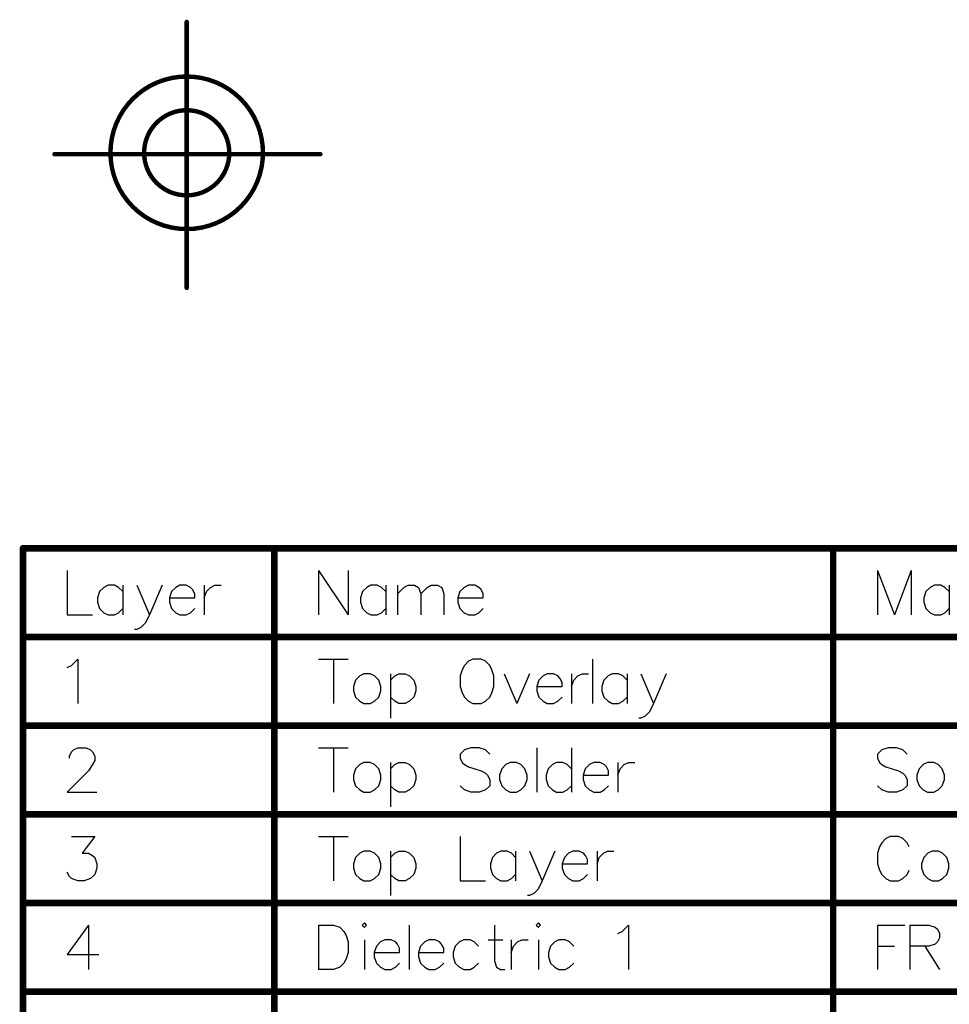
# Model space of a CAD drawing. Header units: millimetres. Extents: x 138 to 555, y 26 to 334.
# Tile 708 of 713: x 384 to 426, y 289 to 334. Entities that reach past the tile are written whole.
import ezdxf

# ---------------------------------------------------------------- set-up
doc = ezdxf.new("R2010")
doc.units = ezdxf.units.MM
for name, color, linetype in [('DrillDrawing', 1, 'Continuous'), ('Mechanical2', 216, 'Continuous'), ('MultiLayer', 9, 'Continuous')]:
    doc.layers.add(name, color=color, linetype=linetype)

msp = doc.modelspace()

# ---------------------------------------------------------------- linework, layer by layer
at = {"layer": 'DrillDrawing'}
for p, q in [((386.433, 308.725), (386.433, 306.726)), ((397.774, 308.725), (397.774, 306.726)), ((397.774, 308.725), (399.107, 306.726)), ((399.107, 308.725), (399.107, 306.726)), ((422.998, 308.725), (422.998, 306.726)), ((422.998, 308.725), (423.76, 306.726)), ((424.522, 308.725), (423.76, 306.726)), ((424.522, 308.725), (424.522, 306.726)), ((388.08, 307.964), (387.889, 307.773)), ((388.27, 308.059), (388.08, 307.964)), ((388.556, 308.059), (388.27, 308.059)), ((388.746, 307.964), (388.556, 308.059)), ((388.937, 307.773), (388.746, 307.964)), ((388.937, 308.059), (388.937, 306.726)), ((389.565, 308.059), (390.137, 306.726)), ((390.708, 308.059), (390.137, 306.726)), ((391.327, 307.964), (391.136, 307.773)), ((391.517, 308.059), (391.327, 307.964)), ((391.803, 308.059), (391.517, 308.059)), ((391.993, 307.964), (391.803, 308.059)), ((392.089, 307.868), (391.993, 307.964)), ((392.612, 308.059), (392.612, 306.726)), ((392.707, 307.773), (392.898, 307.964)), ((392.898, 307.964), (393.088, 308.059)), ((393.088, 308.059), (393.374, 308.059)), ((399.945, 307.964), (399.755, 307.773)), ((400.135, 308.059), (399.945, 307.964)), ((400.421, 308.059), (400.135, 308.059)), ((400.612, 307.964), (400.421, 308.059)), ((400.802, 307.773), (400.612, 307.964)), ((400.802, 308.059), (400.802, 306.726)), ((401.335, 308.059), (401.335, 306.726)), ((401.335, 307.678), (401.621, 307.964)), ((401.621, 307.964), (401.811, 308.059)), ((401.811, 308.059), (402.097, 308.059)), ((402.097, 308.059), (402.287, 307.964)), ((402.287, 307.964), (402.383, 307.678)), ((402.383, 307.678), (402.668, 307.964)), ((402.668, 307.964), (402.859, 308.059)), ((402.859, 308.059), (403.144, 308.059)), ((403.144, 308.059), (403.335, 307.964)), ((403.335, 307.964), (403.43, 307.678)), ((404.344, 307.964), (404.154, 307.773)), ((404.534, 308.059), (404.344, 307.964)), ((404.82, 308.059), (404.534, 308.059)), ((405.011, 307.964), (404.82, 308.059)), ((405.106, 307.868), (405.011, 307.964)), ((425.379, 307.964), (425.188, 307.773)), ((425.569, 308.059), (425.379, 307.964)), ((425.855, 308.059), (425.569, 308.059)), ((426.045, 307.964), (425.855, 308.059)), ((426.236, 307.773), (426.045, 307.964)), ((426.236, 308.059), (426.236, 306.726)), ((387.889, 307.773), (387.794, 307.488)), ((387.794, 307.488), (387.794, 307.297)), ((391.136, 307.773), (391.041, 307.488)), ((391.041, 307.488), (392.184, 307.488)), ((391.041, 307.488), (391.041, 307.297)), ((392.184, 307.678), (392.089, 307.868)), ((392.184, 307.488), (392.184, 307.678)), ((392.612, 307.488), (392.707, 307.773)), ((399.755, 307.773), (399.659, 307.488)), ((399.659, 307.488), (399.659, 307.297)), ((402.383, 307.678), (402.383, 306.726)), ((403.43, 307.678), (403.43, 306.726)), ((404.154, 307.773), (404.058, 307.488)), ((404.058, 307.488), (405.201, 307.488)), ((404.058, 307.488), (404.058, 307.297)), ((405.201, 307.678), (405.106, 307.868)), ((405.201, 307.488), (405.201, 307.678)), ((425.188, 307.773), (425.093, 307.488)), ((425.093, 307.488), (425.093, 307.297)), ((387.794, 307.297), (387.889, 307.011)), ((387.889, 307.011), (388.08, 306.821)), ((388.746, 306.821), (388.937, 307.011)), ((391.041, 307.297), (391.136, 307.011)), ((391.136, 307.011), (391.327, 306.821)), ((391.993, 306.821), (392.184, 307.011)), ((399.659, 307.297), (399.755, 307.011)), ((399.755, 307.011), (399.945, 306.821)), ((400.612, 306.821), (400.802, 307.011)), ((404.058, 307.297), (404.154, 307.011)), ((404.154, 307.011), (404.344, 306.821)), ((405.011, 306.821), (405.201, 307.011)), ((425.093, 307.297), (425.188, 307.011)), ((425.188, 307.011), (425.379, 306.821)), ((426.045, 306.821), (426.236, 307.011)), ((386.433, 306.726), (387.575, 306.726)), ((388.08, 306.821), (388.27, 306.726)), ((388.27, 306.726), (388.556, 306.726)), ((388.556, 306.726), (388.746, 306.821)), ((390.137, 306.726), (389.946, 306.345)), ((391.327, 306.821), (391.517, 306.726)), ((391.517, 306.726), (391.803, 306.726)), ((391.803, 306.726), (391.993, 306.821)), ((399.945, 306.821), (400.135, 306.726)), ((400.135, 306.726), (400.421, 306.726)), ((400.421, 306.726), (400.612, 306.821)), ((404.344, 306.821), (404.534, 306.726)), ((404.534, 306.726), (404.82, 306.726)), ((404.82, 306.726), (405.011, 306.821)), ((425.379, 306.821), (425.569, 306.726)), ((425.569, 306.726), (425.855, 306.726)), ((425.855, 306.726), (426.045, 306.821)), ((389.756, 306.155), (389.565, 306.059)), ((389.946, 306.345), (389.756, 306.155)), ((389.565, 306.059), (389.47, 306.059)), ((386.433, 304.345), (386.623, 304.44)), ((386.623, 304.44), (386.909, 304.725)), ((386.909, 304.725), (386.909, 302.726)), ((397.774, 304.725), (399.107, 304.725)), ((398.441, 304.725), (398.441, 302.726)), ((404.354, 304.44), (404.258, 304.249)), ((404.544, 304.63), (404.354, 304.44)), ((404.734, 304.725), (404.544, 304.63)), ((405.115, 304.725), (404.734, 304.725)), ((405.306, 304.63), (405.115, 304.725)), ((405.496, 304.44), (405.306, 304.63)), ((405.591, 304.249), (405.496, 304.44)), ((410.133, 304.725), (410.133, 302.726)), ((399.631, 303.964), (399.44, 303.773)), ((399.821, 304.059), (399.631, 303.964)), ((400.107, 304.059), (399.821, 304.059)), ((400.297, 303.964), (400.107, 304.059)), ((400.488, 303.773), (400.297, 303.964)), ((401.021, 304.059), (401.021, 302.059)), ((401.021, 303.773), (401.211, 303.964)), ((401.211, 303.964), (401.402, 304.059)), ((401.402, 304.059), (401.687, 304.059)), ((401.687, 304.059), (401.878, 303.964)), ((401.878, 303.964), (402.068, 303.773)), ((404.258, 304.249), (404.163, 303.964)), ((404.163, 303.964), (404.163, 303.488)), ((405.687, 303.964), (405.591, 304.249)), ((405.687, 303.488), (405.687, 303.964)), ((406.153, 304.059), (406.724, 302.726)), ((407.296, 304.059), (406.724, 302.726)), ((407.905, 303.964), (407.715, 303.773)), ((408.096, 304.059), (407.905, 303.964)), ((408.381, 304.059), (408.096, 304.059)), ((408.572, 303.964), (408.381, 304.059)), ((408.667, 303.868), (408.572, 303.964)), ((409.191, 304.059), (409.191, 302.726)), ((409.286, 303.773), (409.476, 303.964)), ((409.476, 303.964), (409.667, 304.059)), ((409.667, 304.059), (409.952, 304.059)), ((410.838, 303.964), (410.647, 303.773)), ((411.028, 304.059), (410.838, 303.964)), ((411.314, 304.059), (411.028, 304.059)), ((411.504, 303.964), (411.314, 304.059)), ((411.695, 303.773), (411.504, 303.964)), ((411.695, 304.059), (411.695, 302.726)), ((412.323, 304.059), (412.895, 302.726)), ((413.466, 304.059), (412.895, 302.726)), ((399.44, 303.773), (399.345, 303.488)), ((399.345, 303.488), (399.345, 303.297)), ((400.583, 303.488), (400.488, 303.773)), ((400.583, 303.297), (400.583, 303.488)), ((402.068, 303.773), (402.164, 303.488)), ((402.164, 303.488), (402.164, 303.297)), ((404.163, 303.488), (404.258, 303.202)), ((405.591, 303.202), (405.687, 303.488)), ((407.715, 303.773), (407.62, 303.488)), ((407.62, 303.488), (408.762, 303.488)), ((407.62, 303.488), (407.62, 303.297)), ((408.762, 303.678), (408.667, 303.868)), ((408.762, 303.488), (408.762, 303.678)), ((409.191, 303.488), (409.286, 303.773)), ((410.647, 303.773), (410.552, 303.488)), ((410.552, 303.488), (410.552, 303.297)), ((399.345, 303.297), (399.44, 303.011)), ((399.44, 303.011), (399.631, 302.821)), ((400.297, 302.821), (400.488, 303.011)), ((400.488, 303.011), (400.583, 303.297)), ((401.211, 302.821), (401.021, 303.011)), ((402.068, 303.011), (401.878, 302.821)), ((402.164, 303.297), (402.068, 303.011)), ((404.258, 303.202), (404.354, 303.011)), ((404.354, 303.011), (404.544, 302.821)), ((405.306, 302.821), (405.496, 303.011)), ((405.496, 303.011), (405.591, 303.202)), ((407.62, 303.297), (407.715, 303.011)), ((407.715, 303.011), (407.905, 302.821)), ((408.572, 302.821), (408.762, 303.011)), ((410.552, 303.297), (410.647, 303.011)), ((410.647, 303.011), (410.838, 302.821)), ((411.504, 302.821), (411.695, 303.011)), ((399.631, 302.821), (399.821, 302.726)), ((399.821, 302.726), (400.107, 302.726)), ((400.107, 302.726), (400.297, 302.821)), ((401.402, 302.726), (401.211, 302.821)), ((401.687, 302.726), (401.402, 302.726)), ((401.878, 302.821), (401.687, 302.726)), ((404.544, 302.821), (404.734, 302.726)), ((404.734, 302.726), (405.115, 302.726)), ((405.115, 302.726), (405.306, 302.821)), ((407.905, 302.821), (408.096, 302.726)), ((408.096, 302.726), (408.381, 302.726)), ((408.381, 302.726), (408.572, 302.821)), ((410.838, 302.821), (411.028, 302.726)), ((411.028, 302.726), (411.314, 302.726)), ((411.314, 302.726), (411.504, 302.821)), ((412.895, 302.726), (412.704, 302.345)), ((412.514, 302.155), (412.323, 302.059)), ((412.704, 302.345), (412.514, 302.155)), ((412.323, 302.059), (412.228, 302.059)), ((386.528, 300.345), (386.623, 300.535)), ((386.528, 300.249), (386.528, 300.345)), ((386.623, 300.535), (386.718, 300.63)), ((386.718, 300.63), (386.909, 300.725)), ((386.909, 300.725), (387.29, 300.725)), ((387.29, 300.725), (387.48, 300.63)), ((387.48, 300.63), (387.575, 300.535)), ((387.575, 300.535), (387.67, 300.345)), ((387.67, 300.345), (387.67, 300.154)), ((397.774, 300.725), (399.107, 300.725)), ((398.441, 300.725), (398.441, 298.726)), ((404.354, 300.63), (404.163, 300.44)), ((404.163, 300.44), (404.163, 300.249)), ((404.639, 300.725), (404.354, 300.63)), ((405.02, 300.725), (404.639, 300.725)), ((405.306, 300.63), (405.02, 300.725)), ((405.496, 300.44), (405.306, 300.63)), ((407.62, 300.725), (407.62, 298.726)), ((409.181, 300.725), (409.181, 298.726)), ((423.189, 300.63), (422.998, 300.44)), ((422.998, 300.44), (422.998, 300.249)), ((423.474, 300.725), (423.189, 300.63)), ((423.855, 300.725), (423.474, 300.725)), ((424.141, 300.63), (423.855, 300.725)), ((424.331, 300.44), (424.141, 300.63)), ((387.575, 299.964), (387.385, 299.678)), ((387.67, 300.154), (387.575, 299.964)), ((399.631, 299.964), (399.44, 299.773)), ((399.821, 300.059), (399.631, 299.964)), ((400.107, 300.059), (399.821, 300.059)), ((400.297, 299.964), (400.107, 300.059)), ((400.488, 299.773), (400.297, 299.964)), ((401.021, 300.059), (401.021, 298.059)), ((401.021, 299.773), (401.211, 299.964)), ((401.211, 299.964), (401.402, 300.059)), ((401.402, 300.059), (401.687, 300.059)), ((401.687, 300.059), (401.878, 299.964)), ((401.878, 299.964), (402.068, 299.773)), ((404.163, 300.249), (404.258, 300.059)), ((404.258, 300.059), (404.354, 299.964)), ((404.354, 299.964), (404.544, 299.868)), ((406.229, 299.964), (406.039, 299.773)), ((406.42, 300.059), (406.229, 299.964)), ((406.705, 300.059), (406.42, 300.059)), ((406.896, 299.964), (406.705, 300.059)), ((407.086, 299.773), (406.896, 299.964)), ((408.324, 299.964), (408.134, 299.773)), ((408.515, 300.059), (408.324, 299.964)), ((408.8, 300.059), (408.515, 300.059)), ((408.991, 299.964), (408.8, 300.059)), ((409.181, 299.773), (408.991, 299.964)), ((410, 299.964), (409.81, 299.773)), ((410.19, 300.059), (410, 299.964)), ((410.476, 300.059), (410.19, 300.059)), ((410.666, 299.964), (410.476, 300.059)), ((410.762, 299.868), (410.666, 299.964)), ((411.285, 300.059), (411.285, 298.726)), ((411.381, 299.773), (411.571, 299.964)), ((411.571, 299.964), (411.762, 300.059)), ((411.762, 300.059), (412.047, 300.059)), ((422.998, 300.249), (423.093, 300.059)), ((423.093, 300.059), (423.189, 299.964)), ((423.189, 299.964), (423.379, 299.868)), ((425.064, 299.964), (424.874, 299.773)), ((425.255, 300.059), (425.064, 299.964)), ((425.54, 300.059), (425.255, 300.059)), ((425.731, 299.964), (425.54, 300.059)), ((425.921, 299.773), (425.731, 299.964)), ((387.385, 299.678), (386.433, 298.726)), ((399.44, 299.773), (399.345, 299.488)), ((399.345, 299.488), (399.345, 299.297)), ((400.583, 299.488), (400.488, 299.773)), ((400.583, 299.297), (400.583, 299.488)), ((402.068, 299.773), (402.164, 299.488)), ((402.164, 299.488), (402.164, 299.297)), ((404.544, 299.868), (405.115, 299.678)), ((405.115, 299.678), (405.306, 299.583)), ((405.306, 299.583), (405.401, 299.488)), ((405.401, 299.488), (405.496, 299.297)), ((406.039, 299.773), (405.944, 299.488)), ((405.944, 299.488), (405.944, 299.297)), ((407.182, 299.488), (407.086, 299.773)), ((407.182, 299.297), (407.182, 299.488)), ((408.134, 299.773), (408.038, 299.488)), ((408.038, 299.488), (408.038, 299.297)), ((409.81, 299.773), (409.714, 299.488)), ((409.714, 299.488), (410.857, 299.488)), ((409.714, 299.488), (409.714, 299.297)), ((410.857, 299.678), (410.762, 299.868)), ((410.857, 299.488), (410.857, 299.678)), ((411.285, 299.488), (411.381, 299.773)), ((423.379, 299.868), (423.95, 299.678)), ((423.95, 299.678), (424.141, 299.583)), ((424.141, 299.583), (424.236, 299.488)), ((424.236, 299.488), (424.331, 299.297)), ((424.874, 299.773), (424.779, 299.488)), ((424.779, 299.488), (424.779, 299.297)), ((426.017, 299.488), (425.921, 299.773)), ((426.017, 299.297), (426.017, 299.488)), ((399.345, 299.297), (399.44, 299.011)), ((399.44, 299.011), (399.631, 298.821)), ((400.297, 298.821), (400.488, 299.011)), ((400.488, 299.011), (400.583, 299.297)), ((401.211, 298.821), (401.021, 299.011)), ((402.068, 299.011), (401.878, 298.821)), ((402.164, 299.297), (402.068, 299.011)), ((404.354, 298.821), (404.163, 299.011)), ((405.496, 299.011), (405.306, 298.821)), ((405.496, 299.297), (405.496, 299.011)), ((405.944, 299.297), (406.039, 299.011)), ((406.039, 299.011), (406.229, 298.821)), ((406.896, 298.821), (407.086, 299.011)), ((407.086, 299.011), (407.182, 299.297)), ((408.038, 299.297), (408.134, 299.011)), ((408.134, 299.011), (408.324, 298.821)), ((408.991, 298.821), (409.181, 299.011)), ((409.714, 299.297), (409.81, 299.011)), ((409.81, 299.011), (410, 298.821)), ((410.666, 298.821), (410.857, 299.011)), ((423.189, 298.821), (422.998, 299.011)), ((424.331, 299.011), (424.141, 298.821)), ((424.331, 299.297), (424.331, 299.011)), ((424.779, 299.297), (424.874, 299.011)), ((424.874, 299.011), (425.064, 298.821)), ((425.731, 298.821), (425.921, 299.011)), ((425.921, 299.011), (426.017, 299.297)), ((386.433, 298.726), (387.766, 298.726)), ((399.631, 298.821), (399.821, 298.726)), ((399.821, 298.726), (400.107, 298.726)), ((400.107, 298.726), (400.297, 298.821)), ((401.402, 298.726), (401.211, 298.821)), ((401.687, 298.726), (401.402, 298.726)), ((401.878, 298.821), (401.687, 298.726)), ((404.639, 298.726), (404.354, 298.821)), ((405.02, 298.726), (404.639, 298.726)), ((405.306, 298.821), (405.02, 298.726)), ((406.229, 298.821), (406.42, 298.726)), ((406.42, 298.726), (406.705, 298.726)), ((406.705, 298.726), (406.896, 298.821)), ((408.324, 298.821), (408.515, 298.726)), ((408.515, 298.726), (408.8, 298.726)), ((408.8, 298.726), (408.991, 298.821)), ((410, 298.821), (410.19, 298.726)), ((410.19, 298.726), (410.476, 298.726)), ((410.476, 298.726), (410.666, 298.821)), ((423.474, 298.726), (423.189, 298.821)), ((423.855, 298.726), (423.474, 298.726)), ((424.141, 298.821), (423.855, 298.726)), ((425.064, 298.821), (425.255, 298.726)), ((425.255, 298.726), (425.54, 298.726)), ((425.54, 298.726), (425.731, 298.821)), ((386.623, 296.725), (387.67, 296.725)), ((387.67, 296.725), (387.099, 295.964)), ((397.774, 296.725), (399.107, 296.725)), ((398.441, 296.725), (398.441, 294.726)), ((404.163, 296.725), (404.163, 294.726)), ((423.189, 296.44), (423.093, 296.249)), ((423.379, 296.63), (423.189, 296.44)), ((423.569, 296.725), (423.379, 296.63)), ((423.95, 296.725), (423.569, 296.725)), ((424.141, 296.63), (423.95, 296.725)), ((424.331, 296.44), (424.141, 296.63)), ((424.426, 296.249), (424.331, 296.44)), ((387.099, 295.964), (387.385, 295.964)), ((387.385, 295.964), (387.575, 295.868)), ((399.631, 295.964), (399.44, 295.773)), ((399.821, 296.059), (399.631, 295.964)), ((400.107, 296.059), (399.821, 296.059)), ((400.297, 295.964), (400.107, 296.059)), ((400.488, 295.773), (400.297, 295.964)), ((401.021, 296.059), (401.021, 294.059)), ((401.021, 295.773), (401.211, 295.964)), ((401.211, 295.964), (401.402, 296.059)), ((401.402, 296.059), (401.687, 296.059)), ((401.687, 296.059), (401.878, 295.964)), ((401.878, 295.964), (402.068, 295.773)), ((405.81, 295.964), (405.62, 295.773)), ((406.001, 296.059), (405.81, 295.964)), ((406.286, 296.059), (406.001, 296.059)), ((406.477, 295.964), (406.286, 296.059)), ((406.667, 295.773), (406.477, 295.964)), ((406.667, 296.059), (406.667, 294.726)), ((407.296, 296.059), (407.867, 294.726)), ((408.438, 296.059), (407.867, 294.726)), ((409.057, 295.964), (408.867, 295.773)), ((409.248, 296.059), (409.057, 295.964)), ((409.533, 296.059), (409.248, 296.059)), ((409.724, 295.964), (409.533, 296.059)), ((409.819, 295.868), (409.724, 295.964)), ((410.343, 296.059), (410.343, 294.726)), ((410.438, 295.773), (410.628, 295.964)), ((410.628, 295.964), (410.819, 296.059)), ((410.819, 296.059), (411.104, 296.059)), ((423.093, 296.249), (422.998, 295.964)), ((422.998, 295.964), (422.998, 295.488)), ((425.274, 295.964), (425.083, 295.773)), ((425.464, 296.059), (425.274, 295.964)), ((425.75, 296.059), (425.464, 296.059)), ((425.94, 295.964), (425.75, 296.059)), ((426.131, 295.773), (425.94, 295.964)), ((387.575, 295.868), (387.67, 295.773)), ((387.67, 295.773), (387.766, 295.488)), ((387.766, 295.488), (387.766, 295.297)), ((399.44, 295.773), (399.345, 295.488)), ((399.345, 295.488), (399.345, 295.297)), ((400.583, 295.488), (400.488, 295.773)), ((400.583, 295.297), (400.583, 295.488)), ((402.068, 295.773), (402.164, 295.488)), ((402.164, 295.488), (402.164, 295.297)), ((405.62, 295.773), (405.525, 295.488)), ((405.525, 295.488), (405.525, 295.297)), ((408.867, 295.773), (408.772, 295.488)), ((408.772, 295.488), (409.914, 295.488)), ((408.772, 295.488), (408.772, 295.297)), ((409.914, 295.678), (409.819, 295.868)), ((409.914, 295.488), (409.914, 295.678)), ((410.343, 295.488), (410.438, 295.773)), ((422.998, 295.488), (423.093, 295.202)), ((425.083, 295.773), (424.988, 295.488)), ((424.988, 295.488), (424.988, 295.297)), ((426.226, 295.488), (426.131, 295.773)), ((426.226, 295.297), (426.226, 295.488)), ((386.528, 294.916), (386.433, 295.107)), ((387.67, 295.011), (387.48, 294.821)), ((387.766, 295.297), (387.67, 295.011)), ((399.345, 295.297), (399.44, 295.011)), ((399.44, 295.011), (399.631, 294.821)), ((400.297, 294.821), (400.488, 295.011)), ((400.488, 295.011), (400.583, 295.297)), ((401.211, 294.821), (401.021, 295.011)), ((402.068, 295.011), (401.878, 294.821)), ((402.164, 295.297), (402.068, 295.011)), ((405.525, 295.297), (405.62, 295.011)), ((405.62, 295.011), (405.81, 294.821)), ((406.477, 294.821), (406.667, 295.011)), ((408.772, 295.297), (408.867, 295.011)), ((408.867, 295.011), (409.057, 294.821)), ((409.724, 294.821), (409.914, 295.011)), ((423.093, 295.202), (423.189, 295.011)), ((423.189, 295.011), (423.379, 294.821)), ((424.141, 294.821), (424.331, 295.011)), ((424.331, 295.011), (424.426, 295.202)), ((424.988, 295.297), (425.083, 295.011)), ((425.083, 295.011), (425.274, 294.821)), ((425.94, 294.821), (426.131, 295.011)), ((426.131, 295.011), (426.226, 295.297)), ((386.623, 294.821), (386.528, 294.916)), ((386.909, 294.726), (386.623, 294.821)), ((387.194, 294.726), (386.909, 294.726)), ((387.48, 294.821), (387.194, 294.726)), ((399.631, 294.821), (399.821, 294.726)), ((399.821, 294.726), (400.107, 294.726)), ((400.107, 294.726), (400.297, 294.821)), ((401.402, 294.726), (401.211, 294.821)), ((401.687, 294.726), (401.402, 294.726)), ((401.878, 294.821), (401.687, 294.726)), ((404.163, 294.726), (405.306, 294.726)), ((405.81, 294.821), (406.001, 294.726)), ((406.001, 294.726), (406.286, 294.726)), ((406.286, 294.726), (406.477, 294.821)), ((407.867, 294.726), (407.677, 294.345)), ((409.057, 294.821), (409.248, 294.726)), ((409.248, 294.726), (409.533, 294.726)), ((409.533, 294.726), (409.724, 294.821)), ((423.379, 294.821), (423.569, 294.726)), ((423.569, 294.726), (423.95, 294.726)), ((423.95, 294.726), (424.141, 294.821)), ((425.274, 294.821), (425.464, 294.726)), ((425.464, 294.726), (425.75, 294.726)), ((425.75, 294.726), (425.94, 294.821)), ((407.486, 294.155), (407.296, 294.059)), ((407.677, 294.345), (407.486, 294.155)), ((407.296, 294.059), (407.201, 294.059)), ((399.84, 292.821), (399.745, 292.725)), ((399.935, 292.725), (399.84, 292.821)), ((407.696, 292.821), (407.6, 292.725)), ((407.791, 292.725), (407.696, 292.821)), ((387.385, 292.725), (386.433, 291.392)), ((387.385, 292.725), (387.385, 290.726)), ((397.774, 292.725), (397.774, 290.726)), ((397.774, 292.725), (398.441, 292.725)), ((398.441, 292.725), (398.726, 292.63)), ((398.726, 292.63), (398.917, 292.44)), ((398.917, 292.44), (399.012, 292.249)), ((399.745, 292.725), (399.84, 292.63)), ((399.84, 292.63), (399.935, 292.725)), ((401.859, 292.725), (401.859, 290.726)), ((405.706, 292.725), (405.706, 291.107)), ((407.6, 292.725), (407.696, 292.63)), ((407.696, 292.63), (407.791, 292.725)), ((411.285, 292.345), (411.476, 292.44)), ((411.476, 292.44), (411.762, 292.725)), ((411.762, 292.725), (411.762, 290.726)), ((422.998, 292.725), (422.998, 290.726)), ((422.998, 292.725), (424.236, 292.725)), ((424.464, 292.725), (424.464, 290.726)), ((424.464, 292.725), (425.321, 292.725)), ((425.321, 292.725), (425.607, 292.63)), ((425.607, 292.63), (425.702, 292.535)), ((425.702, 292.535), (425.798, 292.345)), ((425.798, 292.345), (425.798, 292.154)), ((399.012, 292.249), (399.107, 291.964)), ((399.107, 291.964), (399.107, 291.488)), ((399.84, 292.059), (399.84, 290.726)), ((400.573, 291.964), (400.383, 291.773)), ((400.764, 292.059), (400.573, 291.964)), ((401.05, 292.059), (400.764, 292.059)), ((401.24, 291.964), (401.05, 292.059)), ((401.335, 291.868), (401.24, 291.964)), ((402.563, 291.964), (402.373, 291.773)), ((402.754, 292.059), (402.563, 291.964)), ((403.04, 292.059), (402.754, 292.059)), ((403.23, 291.964), (403.04, 292.059)), ((403.325, 291.868), (403.23, 291.964)), ((404.135, 291.964), (403.944, 291.773)), ((404.325, 292.059), (404.135, 291.964)), ((404.611, 292.059), (404.325, 292.059)), ((404.801, 291.964), (404.611, 292.059)), ((404.992, 291.773), (404.801, 291.964)), ((405.42, 292.059), (406.087, 292.059)), ((406.467, 292.059), (406.467, 290.726)), ((406.563, 291.773), (406.753, 291.964)), ((406.753, 291.964), (406.943, 292.059)), ((406.943, 292.059), (407.229, 292.059)), ((407.696, 292.059), (407.696, 290.726)), ((408.429, 291.964), (408.238, 291.773)), ((408.619, 292.059), (408.429, 291.964)), ((408.905, 292.059), (408.619, 292.059)), ((409.095, 291.964), (408.905, 292.059)), ((409.286, 291.773), (409.095, 291.964)), ((425.702, 291.964), (425.607, 291.868)), ((425.798, 292.154), (425.702, 291.964)), ((399.107, 291.488), (399.012, 291.202)), ((400.383, 291.773), (400.288, 291.488)), ((400.288, 291.488), (401.43, 291.488)), ((400.288, 291.488), (400.288, 291.297)), ((401.43, 291.678), (401.335, 291.868)), ((401.43, 291.488), (401.43, 291.678)), ((402.373, 291.773), (402.278, 291.488)), ((402.278, 291.488), (403.42, 291.488)), ((402.278, 291.488), (402.278, 291.297)), ((403.42, 291.678), (403.325, 291.868)), ((403.42, 291.488), (403.42, 291.678)), ((403.944, 291.773), (403.849, 291.488)), ((403.849, 291.488), (403.849, 291.297)), ((406.467, 291.488), (406.563, 291.773)), ((408.238, 291.773), (408.143, 291.488)), ((408.143, 291.488), (408.143, 291.297)), ((422.998, 291.773), (423.76, 291.773)), ((425.321, 291.773), (424.464, 291.773)), ((425.131, 291.773), (425.798, 290.726)), ((425.607, 291.868), (425.321, 291.773)), ((386.433, 291.392), (387.861, 291.392)), ((398.917, 291.011), (398.726, 290.821)), ((399.012, 291.202), (398.917, 291.011)), ((400.288, 291.297), (400.383, 291.011)), ((400.383, 291.011), (400.573, 290.821)), ((401.24, 290.821), (401.43, 291.011)), ((402.278, 291.297), (402.373, 291.011)), ((402.373, 291.011), (402.563, 290.821)), ((403.23, 290.821), (403.42, 291.011)), ((403.849, 291.297), (403.944, 291.011)), ((403.944, 291.011), (404.135, 290.821)), ((404.801, 290.821), (404.992, 291.011)), ((405.706, 291.107), (405.801, 290.821)), ((408.143, 291.297), (408.238, 291.011)), ((408.238, 291.011), (408.429, 290.821)), ((409.095, 290.821), (409.286, 291.011)), ((398.441, 290.726), (397.774, 290.726)), ((398.726, 290.821), (398.441, 290.726)), ((400.573, 290.821), (400.764, 290.726)), ((400.764, 290.726), (401.05, 290.726)), ((401.05, 290.726), (401.24, 290.821)), ((402.563, 290.821), (402.754, 290.726)), ((402.754, 290.726), (403.04, 290.726)), ((403.04, 290.726), (403.23, 290.821)), ((404.135, 290.821), (404.325, 290.726)), ((404.325, 290.726), (404.611, 290.726)), ((404.611, 290.726), (404.801, 290.821)), ((405.801, 290.821), (405.991, 290.726)), ((405.991, 290.726), (406.182, 290.726)), ((408.429, 290.821), (408.619, 290.726)), ((408.619, 290.726), (408.905, 290.726)), ((408.905, 290.726), (409.095, 290.821))]:
    msp.add_line(p, q, dxfattribs=at)
at = {"layer": 'DrillDrawing', "const_width": 0.3}
for points in [[(384.433, 309.726), (505.479, 309.726)], [(384.433, 245.726), (384.433, 309.726)], [(395.774, 245.726), (395.774, 309.726)], [(420.998, 245.726), (420.998, 309.726)], [(384.433, 305.726), (505.479, 305.726)], [(384.433, 301.726), (395.774, 301.726)], [(395.774, 301.726), (420.998, 301.726)], [(420.998, 301.726), (442.813, 301.726)], [(384.433, 297.726), (395.774, 297.726)], [(395.774, 297.726), (420.998, 297.726)], [(420.998, 297.726), (442.813, 297.726)], [(384.433, 293.726), (395.774, 293.726)], [(395.774, 293.726), (420.998, 293.726)], [(420.998, 293.726), (442.813, 293.726)], [(384.433, 289.726), (395.774, 289.726)], [(395.774, 289.726), (420.998, 289.726)], [(420.998, 289.726), (442.813, 289.726)]]:
    msp.add_lwpolyline(points, dxfattribs=at)
at = {"layer": 'DrillDrawing', "const_width": 0.15}
for points in [[(384.358, 309.726, 1), (384.508, 309.726, 1)], [(384.358, 309.726, 1), (384.508, 309.726, 1)], [(395.699, 309.726, 1), (395.849, 309.726, 1)], [(420.923, 309.726, 1), (421.073, 309.726, 1)], [(384.358, 305.726, 1), (384.508, 305.726, 1)], [(384.358, 301.726, 1), (384.508, 301.726, 1)], [(395.699, 301.726, 1), (395.849, 301.726, 1)], [(395.699, 301.726, 1), (395.849, 301.726, 1)], [(420.923, 301.726, 1), (421.073, 301.726, 1)], [(420.923, 301.726, 1), (421.073, 301.726, 1)], [(384.358, 297.726, 1), (384.508, 297.726, 1)], [(395.699, 297.726, 1), (395.849, 297.726, 1)], [(395.699, 297.726, 1), (395.849, 297.726, 1)], [(420.923, 297.726, 1), (421.073, 297.726, 1)], [(420.923, 297.726, 1), (421.073, 297.726, 1)], [(384.358, 293.726, 1), (384.508, 293.726, 1)], [(395.699, 293.726, 1), (395.849, 293.726, 1)], [(395.699, 293.726, 1), (395.849, 293.726, 1)], [(420.923, 293.726, 1), (421.073, 293.726, 1)], [(420.923, 293.726, 1), (421.073, 293.726, 1)], [(384.358, 289.726, 1), (384.508, 289.726, 1)], [(395.699, 289.726, 1), (395.849, 289.726, 1)], [(395.699, 289.726, 1), (395.849, 289.726, 1)], [(420.923, 289.726, 1), (421.073, 289.726, 1)], [(420.923, 289.726, 1), (421.073, 289.726, 1)]]:
    msp.add_lwpolyline(points, format="xyb", close=True, dxfattribs=at)
at = {"layer": 'Mechanical2', "const_width": 0.2}
for points in [[(391.82, 321.475), (391.82, 333.476)], [(385.851, 327.507), (397.853, 327.507)]]:
    msp.add_lwpolyline(points, dxfattribs=at)
at = {"layer": 'Mechanical2'}
for points, const_width in [([(391.77, 333.476, 1), (391.87, 333.476, 1)], 0.1), ([(395.262, 327.571, 1), (388.379, 327.571, 1)], 0.2), ([(393.742, 327.571, 1), (389.899, 327.571, 1)], 0.2), ([(385.801, 327.507, 1), (385.901, 327.507, 1)], 0.1), ([(388.329, 327.571, 1), (388.429, 327.571, 1)], 0.1), ([(389.849, 327.571, 1), (389.949, 327.571, 1)], 0.1), ([(393.692, 327.571, 1), (393.792, 327.571, 1)], 0.1), ([(395.212, 327.571, 1), (395.312, 327.571, 1)], 0.1), ([(397.803, 327.507, 1), (397.903, 327.507, 1)], 0.1), ([(391.77, 321.475, 1), (391.87, 321.475, 1)], 0.1)]:
    msp.add_lwpolyline(points, format="xyb", close=True, dxfattribs=dict(at, const_width=const_width))
at = {"layer": 'MultiLayer', "const_width": 0.2}
for points in [[(391.82, 321.475), (391.82, 333.476)], [(385.851, 327.507), (397.853, 327.507)]]:
    msp.add_lwpolyline(points, dxfattribs=at)
at = {"layer": 'MultiLayer'}
for points, const_width in [([(391.77, 333.476, 1), (391.87, 333.476, 1)], 0.1), ([(395.262, 327.571, 1), (388.379, 327.571, 1)], 0.2), ([(393.742, 327.571, 1), (389.899, 327.571, 1)], 0.2), ([(385.801, 327.507, 1), (385.901, 327.507, 1)], 0.1), ([(388.329, 327.571, 1), (388.429, 327.571, 1)], 0.1), ([(389.849, 327.571, 1), (389.949, 327.571, 1)], 0.1), ([(393.692, 327.571, 1), (393.792, 327.571, 1)], 0.1), ([(395.212, 327.571, 1), (395.312, 327.571, 1)], 0.1), ([(397.803, 327.507, 1), (397.903, 327.507, 1)], 0.1), ([(391.77, 321.475, 1), (391.87, 321.475, 1)], 0.1)]:
    msp.add_lwpolyline(points, format="xyb", close=True, dxfattribs=dict(at, const_width=const_width))

doc.saveas('drawing.dxf')
